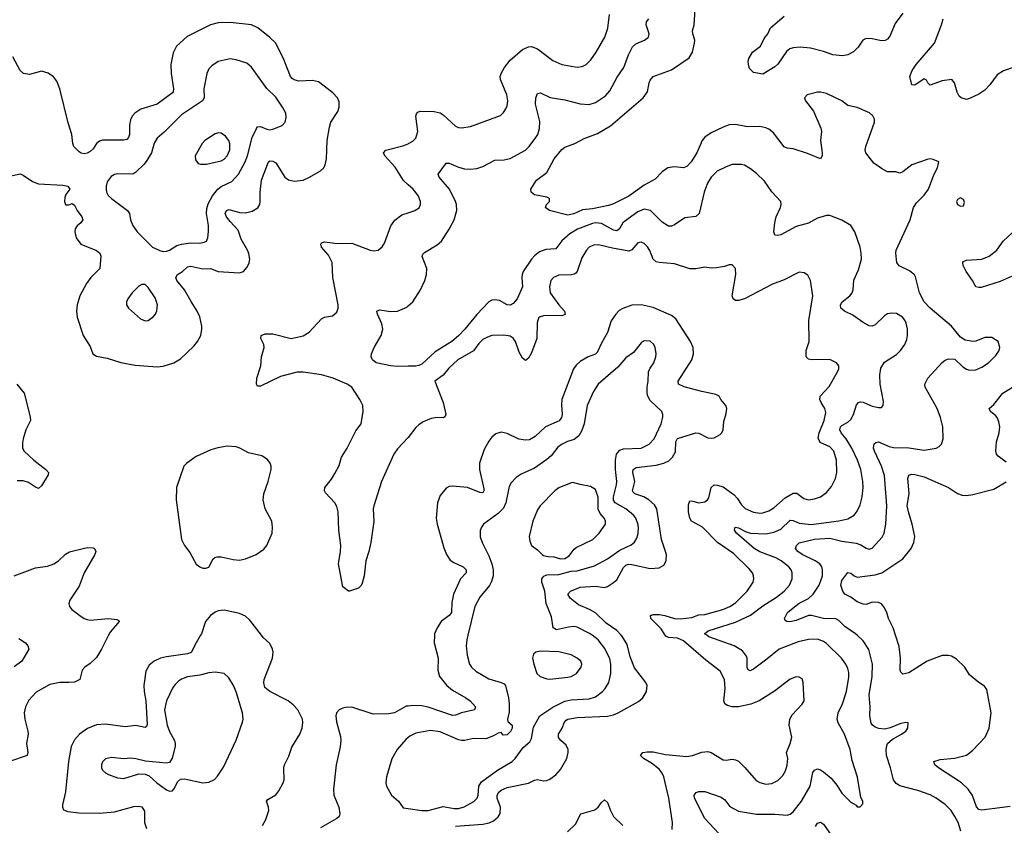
# Model space of a CAD drawing. Header units: inches. Extents: x 1682530 to 1839546, y 640742 to 791647.
# Tile 737 of 923: x 1827446 to 1833918, y 698752 to 704044. Entities that reach past the tile are written whole.
import ezdxf

# ---------------------------------------------------------------- set-up
doc = ezdxf.new("R2010")
doc.units = ezdxf.units.IN
doc.header["$MEASUREMENT"] = 0
for name, color, linetype in [('B8629', 7, 'Continuous'), ('B8639', 7, 'Continuous'), ('B8720', 7, 'Continuous'), ('B8730', 7, 'Continuous')]:
    doc.layers.add(name, color=color, linetype=linetype)

msp = doc.modelspace()

# ---------------------------------------------------------------- linework, layer by layer
at = {"layer": 'B8629', "color": 5}
for points, elevation in [([(1828030.3, 700000), (1827984.6, 699910), (1827950, 699853.6), (1827910, 699815.4), (1827874.6, 699790), (1827856.9, 699770), (1827841.3, 699710), (1827806.8, 699693.2), (1827770, 699689.1), (1827709.4, 699690.6), (1827644.1, 699675.9), (1827553.5, 699626.5), (1827505.9, 699574.1), (1827483.6, 699530), (1827476.5, 699490), (1827480.7, 699450), (1827500.7, 699370), (1827501.1, 699350), (1827490.1, 699290), (1827500.2, 699230), (1827494.7, 699210), (1827379.3, 699170)], 580), ([(1827439.6, 699979.6), (1827484, 699950), (1827498.8, 699930), (1827506, 699910), (1827460.7, 699830), (1827410, 699794)], 560), ([(1828635.2, 700000), (1828605, 699950), (1828573.7, 699886.3), (1828550, 699877.3), (1828410, 699858.2), (1828371, 699849), (1828330, 699829.7), (1828297.1, 699802.9), (1828276, 699764), (1828261.8, 699670), (1828264.1, 699630), (1828275.2, 699570), (1828285, 699415), (1828279.6, 699400.4), (1828270, 699393.5), (1828210, 699407.1), (1828138.9, 699398.9), (1828010, 699416), (1827950, 699411.8), (1827892, 699388), (1827839.3, 699350), (1827806.6, 699313.4), (1827784.4, 699270), (1827765.9, 699170), (1827747.9, 698972.1), (1827727.3, 698887.3), (1827726.8, 698870), (1827734.4, 698854.4), (1827763.4, 698843.4), (1827833.8, 698833.8), (1827970, 698831.3), (1828070, 698839.7), (1828195.3, 698875.3), (1828230, 698878.2), (1828250, 698872.8), (1828265.6, 698845.6), (1828267.2, 698770), (1828279, 698730)], 620), ([(1829041, 698750), (1829063.5, 698790), (1829083.1, 698850), (1829082.4, 698870), (1829069.3, 698910.7), (1829077.5, 698922.5), (1829130, 698952.7), (1829150, 698979.1), (1829177.6, 699030), (1829185.1, 699050), (1829182.9, 699130), (1829187.6, 699150), (1829214.9, 699205.1), (1829235.6, 699264.4), (1829287.8, 699350), (1829302, 699390), (1829307.9, 699427.9), (1829304.7, 699450), (1829273.3, 699510), (1829244.2, 699544.2), (1829210.6, 699570.6), (1829089.6, 699630), (1829058, 699658), (1829050, 699688), (1829053.3, 699710), (1829107.1, 699850), (1829112.6, 699890), (1829108.2, 699910), (1829090, 699945.1), (1829045.8, 699985.8), (1829035.2, 700000)], 620), ([(1830000, 699535.6), (1829986, 699534), (1829910, 699489.8), (1829870, 699483.1), (1829770, 699482.7), (1829630, 699527), (1829590, 699526), (1829570, 699520.9), (1829546, 699510), (1829528.3, 699491.7), (1829524, 699470), (1829527.5, 699432.5), (1829554.6, 699334.6), (1829557.1, 699310), (1829552.5, 699267.5), (1829526.7, 699150), (1829508.9, 698990), (1829512, 698950), (1829543.1, 698870), (1829550, 698828), (1829544.9, 698810), (1829530, 698797), (1829424.3, 698735.7)], 620), ([(1830000, 699329.3), (1829983.8, 699316.2), (1829926.7, 699250), (1829891.7, 699188.3), (1829856.4, 699070), (1829852.7, 699030), (1829857.1, 699010), (1829890.3, 698950.3), (1829935.5, 698910), (1829966.8, 698866.8), (1830000, 698861.8)], 640)]:
    msp.add_lwpolyline(points, dxfattribs=dict(at, elevation=elevation))
at = {"layer": 'B8629', "color": 5, "elevation": 640}
msp.add_lwpolyline([(1828730, 699758.9), (1828690, 699753.7), (1828630, 699738), (1828550, 699726.9), (1828510, 699712.2), (1828490, 699699.7), (1828465.2, 699674.8), (1828450, 699651.8), (1828411, 699570), (1828397.6, 699510), (1828416.3, 699410), (1828430, 699368.5), (1828462.6, 699310), (1828467.5, 699290), (1828467.1, 699270), (1828447.4, 699192.6), (1828430, 699164), (1828410, 699159.3), (1828273.4, 699173.4), (1828210, 699189.4), (1828173.6, 699193.6), (1828130, 699189.6), (1828050, 699196.9), (1828010.4, 699189.6), (1827990, 699169), (1827983.7, 699150), (1827984.2, 699130), (1827990, 699114.8), (1828010, 699095.8), (1828030, 699084.9), (1828090, 699064.6), (1828130, 699059.6), (1828230, 699090.7), (1828270, 699087.7), (1828296.4, 699076.4), (1828348, 699030), (1828410, 698986), (1828430, 698975.5), (1828450, 698977.3), (1828464.4, 698995.6), (1828482.7, 699037.3), (1828504.1, 699055.9), (1828530, 699058), (1828650, 699030.5), (1828690, 699035.5), (1828726.2, 699053.8), (1828745.8, 699074.2), (1828786.2, 699133.8), (1828869.8, 699310.2), (1828911, 699429), (1828914.3, 699450), (1828909.7, 699490), (1828870, 699629.3), (1828852.2, 699670), (1828820.1, 699720.1), (1828789.7, 699749.7)], close=True, dxfattribs=at)
at = {"layer": 'B8639', "color": 5}
for points, elevation in [([(1830000, 698861.8), (1830090, 698848.4), (1830130, 698848.3), (1830230, 698875.3), (1830301.9, 698861.9), (1830330, 698861.6), (1830367, 698873), (1830432.1, 698907.9), (1830454, 698930), (1830460.4, 698950), (1830464.5, 699010), (1830482.5, 699037.5), (1830585.6, 699114.4), (1830682.9, 699170), (1830702.9, 699190), (1830756.4, 699263.6), (1830799.7, 699300.3), (1830810, 699322), (1830822.4, 699397.6), (1830864.2, 699470), (1830950, 699527.1), (1831030, 699566.4), (1831070, 699575.6), (1831190, 699583.6), (1831230, 699595.3), (1831277.3, 699630), (1831294.8, 699650), (1831318.6, 699690), (1831331.2, 699750), (1831330.5, 699810), (1831324.7, 699844.7), (1831293.1, 699913.1), (1831247.4, 699970), (1831208.4, 700000)], 640), ([(1830391.6, 700000), (1830384.4, 699970), (1830380.8, 699930), (1830386.5, 699870), (1830403.1, 699810), (1830416.5, 699790), (1830443.9, 699763.9), (1830530, 699713.8), (1830610.5, 699690), (1830630, 699680.8), (1830639.7, 699670), (1830658.9, 699590), (1830663.8, 699550), (1830664.2, 699495.8), (1830652.7, 699450), (1830654, 699434), (1830684, 699410), (1830683, 699390), (1830671.5, 699368.5), (1830650, 699347.3), (1830624.7, 699344.7), (1830610, 699362), (1830590, 699358), (1830561.2, 699338.8), (1830510, 699319.4), (1830430, 699322.4), (1830370.1, 699309.9), (1830349.9, 699309.9), (1830330, 699313.8), (1830210, 699365.5), (1830145.4, 699374.6), (1830050, 699357.2), (1830010, 699337.4), (1830000, 699329.3)], 640), ([(1830172.1, 700000), (1830171.2, 699950), (1830196.3, 699850), (1830194.2, 699770), (1830206.2, 699730), (1830253.4, 699670), (1830290, 699638.9), (1830379.5, 699590), (1830406, 699570), (1830441.3, 699530), (1830436.3, 699510), (1830350, 699490.7), (1830310, 699474.8), (1830290, 699473.3), (1830130, 699528.1), (1830090, 699535.7), (1830030, 699539), (1830000, 699535.6)], 620), ([(1830310, 698745.3), (1830490, 698759), (1830532.7, 698767.3), (1830559.3, 698780.7), (1830592.1, 698807.9), (1830603.8, 698830), (1830606.6, 698870), (1830584.1, 698930), (1830584.3, 698950), (1830596.2, 698970), (1830610, 698982.3), (1830650, 699000.4), (1830790, 699028.7), (1830830, 699049.2), (1830850, 699052.3), (1830890, 699043.6), (1830910, 699046.2), (1830930, 699054.9), (1830970, 699083.2), (1831001.2, 699118.8), (1831042, 699190), (1831051.6, 699230), (1831050.8, 699250), (1831038.3, 699278.3), (1831002.2, 699310), (1830988.4, 699328.4), (1830987.4, 699350), (1831010.7, 699389.3), (1831026.4, 699430), (1831037.8, 699442.2), (1831049.9, 699450.1), (1831110, 699460.6), (1831310, 699467.9), (1831350, 699478), (1831380.5, 699490), (1831514.5, 699565.5), (1831541.6, 699590), (1831566, 699630), (1831569.7, 699670), (1831561.1, 699690), (1831486.4, 699786.4), (1831459.4, 699859.4), (1831440, 699940), (1831407.9, 699990), (1831398.9, 700000)], 620), ([(1831735.5, 698724.5), (1831737.6, 698770), (1831713.6, 698930), (1831679.1, 699070), (1831670, 699093.7), (1831650, 699120.3), (1831599.9, 699159.9), (1831546, 699190), (1831525.7, 699210), (1831542, 699230), (1831570, 699234.8), (1831610, 699234.3), (1831690, 699216.6), (1831830, 699204.6), (1831869.2, 699210.8), (1831930, 699232.7), (1831970, 699235.9), (1831990.4, 699230), (1832070, 699181.7), (1832090, 699179), (1832130, 699185.3), (1832150, 699182.8), (1832170, 699173.1), (1832212.5, 699132.5), (1832286.5, 699046.5), (1832310, 699032.2), (1832350, 699022), (1832390, 699025.7), (1832430, 699047.2), (1832461.4, 699078.6), (1832479.7, 699110), (1832490, 699146), (1832494.5, 699190), (1832485.4, 699230), (1832510.9, 699290), (1832520.4, 699330), (1832503.6, 699410), (1832507, 699450), (1832523, 699477), (1832590, 699547.3), (1832602, 699570), (1832596, 699690), (1832590, 699714), (1832570, 699725.2), (1832550, 699726.6), (1832510, 699711.6), (1832406.5, 699633.5), (1832306, 699570), (1832252.5, 699547.5), (1832170, 699530.8), (1832130, 699530.8), (1832098.3, 699538.3), (1832081.7, 699550), (1832075, 699570), (1832082.4, 699650), (1832079.3, 699710), (1832050, 699765.4), (1831956.5, 699836.5), (1831810, 699963.7), (1831770, 699980.2), (1831710, 699985.8), (1831693.6, 699993.6), (1831689.4, 700000)], 580), ([(1832104.7, 698630), (1831950, 698796.3), (1831882.4, 698930), (1831879.5, 698950), (1831891.7, 698968.3), (1831910, 698974.4), (1831950, 698972.9), (1832057.1, 698937.1), (1832080.2, 698920.2), (1832114.7, 698874.7), (1832170, 698844.1), (1832290, 698824.3), (1832410, 698825.1), (1832490, 698817.8), (1832510, 698825.3), (1832530, 698839.6), (1832585.3, 698910), (1832641.8, 699010), (1832660.2, 699099.8), (1832670, 699114.9), (1832690, 699122), (1832710, 699116.9), (1832730, 699103.6), (1832780.5, 699060.5), (1832816.5, 699016.5), (1832850, 698962), (1832910, 698904.7), (1832943.6, 698883.6), (1832950, 698874), (1832970, 698874), (1832987.3, 698892.7), (1832988, 698910), (1832974.6, 698934.6), (1832951.8, 699068.2), (1832917.6, 699177.6), (1832905.1, 699250), (1832867.8, 699350), (1832824.7, 699424.7), (1832818.2, 699450), (1832824.8, 699490), (1832853.6, 699550), (1832880.3, 699630), (1832895.3, 699724.7), (1832895.4, 699755.4), (1832890, 699780.9), (1832876.4, 699810), (1832847.1, 699850), (1832750, 699945.3), (1832730, 699959), (1832690, 699974.5), (1832630, 699972.8), (1832562.5, 699957.5), (1832438.7, 699910), (1832357.7, 699842.3), (1832270, 699777.6), (1832247.5, 699767.5), (1832234, 699774), (1832227.8, 699787.8), (1832227.6, 699847.6), (1832223.6, 699863.6), (1832197.3, 699897.3), (1832142.9, 699930), (1831976.2, 699990), (1831961.6, 700000)], 560), ([(1833632.5, 698712.5), (1833613.5, 698770), (1833592.8, 698810), (1833567.4, 698850), (1833530, 698888.5), (1833470.5, 698930.5), (1833430, 698952.9), (1833350, 698980.4), (1833230, 699012.1), (1833206.2, 699026.2), (1833190, 699049.6), (1833170.7, 699130), (1833144.1, 699210), (1833140.9, 699250), (1833145.2, 699274.8), (1833151.1, 699288.9), (1833182.4, 699317.6), (1833242, 699350), (1833270, 699371.3), (1833284, 699390), (1833286, 699426), (1833268, 699428), (1833230, 699419.3), (1833168.5, 699391.5), (1833130, 699383.6), (1833092.5, 699387.5), (1833070, 699395.8), (1833050.8, 699410.8), (1833043.4, 699423.4), (1833033.8, 699470), (1833036.5, 699530), (1833030.6, 699610), (1833048.2, 699730), (1833051.6, 699810), (1833027.5, 699907.5), (1832990, 699963.5), (1832949.8, 700000)], 540), ([(1833956.4, 698876.4), (1833770, 698851.8), (1833750, 698855.4), (1833734.2, 698874.2), (1833708.5, 698948.5), (1833680.4, 698990), (1833636.9, 699030), (1833485.4, 699130), (1833461.6, 699150), (1833455.1, 699170), (1833495.3, 699184.7), (1833590, 699191.9), (1833670, 699213), (1833710, 699244.7), (1833791.1, 699330), (1833819.1, 699390), (1833832.4, 699490), (1833803.8, 699643.8), (1833786.6, 699666.6), (1833750, 699689.6), (1833690, 699739.6), (1833658.7, 699790), (1833602.8, 699842.8), (1833570, 699863.5), (1833550, 699868.3), (1833510, 699867.1), (1833410.1, 699829.9), (1833290, 699753), (1833250, 699743.7), (1833238, 699758), (1833233.4, 699773.4), (1833236.1, 699850), (1833226.7, 699926.7), (1833202.8, 700000)], 520), ([(1831047.3, 698710), (1831099.6, 698760.4), (1831133.4, 698826.6), (1831226.5, 698853.5), (1831247.6, 698870), (1831270, 698902), (1831290, 698918.7), (1831310, 698902.4), (1831328.8, 698848.8), (1831350, 698809.3), (1831410, 698750.2)], 580), ([(1832676.5, 698743.5), (1832690, 698766.4), (1832710, 698773), (1832730, 698758.4), (1832818.9, 698630)], 540)]:
    msp.add_lwpolyline(points, dxfattribs=dict(at, elevation=elevation))
at = {"layer": 'B8639', "color": 5, "elevation": 660}
msp.add_lwpolyline([(1830870, 699896.3), (1830838, 699890), (1830823, 699877), (1830816.3, 699850), (1830826, 699810), (1830846, 699750), (1830866.8, 699730), (1830910, 699714.4), (1830930, 699712.4), (1831050, 699725.7), (1831070, 699730.4), (1831105.2, 699750), (1831137, 699790), (1831142, 699810), (1831134.5, 699830), (1831109.3, 699850), (1831070, 699871.2), (1830990, 699890.9)], close=True, dxfattribs=at)
at = {"layer": 'B8720', "color": 5}
for points, elevation in [([(1827267.1, 702992.9), (1827450, 703031.6), (1827470, 703023.1), (1827530, 702980.3), (1827570, 702966.3), (1827730, 702958), (1827762.8, 702950), (1827776.3, 702930), (1827750, 702895.1), (1827743.2, 702876.8), (1827740.7, 702850), (1827747.4, 702830), (1827750, 702826.7), (1827770, 702828.5), (1827790, 702835.5), (1827805.5, 702825.5), (1827823.7, 702790), (1827855.5, 702750), (1827860.5, 702730), (1827848.2, 702710), (1827824.9, 702690), (1827810.5, 702670), (1827807.7, 702650), (1827818, 702610), (1827849, 702569), (1827950, 702527), (1827972, 702510), (1827980.3, 702490), (1827973.1, 702410), (1827914.4, 702350), (1827884.7, 702310), (1827842.2, 702230), (1827824.3, 702170), (1827818.8, 702130), (1827823.2, 702090), (1827862.3, 701970), (1827910, 701896.3), (1827927.4, 701850), (1827950, 701833.4), (1828020.6, 701820.6), (1828110, 701792.1), (1828206.2, 701773.8), (1828350, 701764.2), (1828390, 701768.9), (1828459.3, 701790), (1828503, 701817), (1828590, 701898.7), (1828615.4, 701930), (1828636.4, 701970), (1828644.4, 702010), (1828643.5, 702030), (1828630, 702092.7), (1828613.5, 702130), (1828572.3, 702192.3), (1828530, 702269.7), (1828479.3, 702330), (1828472.1, 702350), (1828482.6, 702370), (1828516, 702390), (1828550, 702420.2), (1828570, 702425.9), (1828650, 702408.1), (1828700.7, 702410), (1828750, 702390.2), (1828890, 702380.9), (1828917, 702390), (1828941.5, 702418.5), (1828954.2, 702445.8), (1828958.5, 702470), (1828952.6, 702507.4), (1828943.8, 702530), (1828901.4, 702601.4), (1828882, 702662), (1828830, 702717.2), (1828805, 702750), (1828796.4, 702770), (1828804.4, 702790), (1828823.4, 702796.6), (1828890, 702778.3), (1828930, 702776.1), (1828973.5, 702786.5), (1829012.2, 702807.8), (1829023.9, 702830), (1829027.8, 702850), (1829026.6, 702910), (1829035.8, 702990), (1829082.6, 703110), (1829090, 703116.1), (1829110, 703115.4), (1829130, 703103.6), (1829188.6, 703008.6), (1829211.9, 702991.9), (1829250, 702982.4), (1829310, 702988.9), (1829351.5, 703008.5), (1829424.2, 703050), (1829444.7, 703070), (1829454.3, 703090), (1829462.2, 703130), (1829466.2, 703250), (1829481.7, 703338.3), (1829492.1, 703370), (1829538.2, 703441.8), (1829546.9, 703470), (1829545.4, 703505.4), (1829535.6, 703530), (1829504.5, 703564.5), (1829410, 703636.1), (1829370, 703645.2), (1829280.9, 703640.9), (1829250, 703647.9), (1829237, 703657), (1829225.5, 703670), (1829183.2, 703783.2), (1829128.7, 703888.7), (1829090, 703927.3), (1829011, 703991), (1828969.7, 704009.7), (1828830, 704025.7), (1828750, 704024.1), (1828699.5, 704010), (1828546.4, 703933.6), (1828477.4, 703870), (1828454.3, 703825.7), (1828440.3, 703750), (1828442.8, 703690), (1828456.5, 703590), (1828454.7, 703570), (1828450, 703564), (1828350.7, 703489.3), (1828243.2, 703456.8), (1828203.7, 703430), (1828186, 703410), (1828174.2, 703385.8), (1828168.1, 703350), (1828167.9, 703290), (1828161.1, 703270), (1828150, 703256.9), (1828130, 703253.3), (1827990, 703253.3), (1827970, 703245.8), (1827951.4, 703230), (1827930, 703196.3), (1827910, 703178.9), (1827890, 703168), (1827870, 703163.5), (1827850, 703168.2), (1827836.6, 703176.6), (1827803, 703210), (1827795.8, 703230), (1827788.7, 703290), (1827765.4, 703365.4), (1827710.8, 703590.8), (1827690, 703640.9), (1827668.7, 703668.7), (1827633.2, 703693.2), (1827590, 703705.4), (1827510, 703683.8), (1827470.7, 703690.7), (1827449.8, 703710), (1827400.8, 703800.8)], 620), ([(1830000, 702959.5), (1829968, 702988), (1829914.5, 703074.5), (1829847.2, 703150), (1829836.3, 703170), (1829852.2, 703187.8), (1829964.1, 703215.9), (1830000, 703229)], 580), ([(1830000, 701299), (1829930, 701223.9), (1829905.2, 701190), (1829823.9, 701010), (1829773.5, 700850), (1829770.1, 700830), (1829773.2, 700746.8), (1829753.7, 700610), (1829740.8, 700550), (1829720.3, 700490), (1829710.4, 700390), (1829696.4, 700343.6), (1829690, 700328), (1829672, 700310), (1829614, 700290), (1829608, 700290), (1829570, 700319), (1829541.4, 700470), (1829555, 700550), (1829556.5, 700590), (1829542.8, 700690), (1829538.9, 700810), (1829530, 700846), (1829518.5, 700870), (1829456.6, 700936.6), (1829449.7, 700950), (1829451.2, 700970), (1829494.9, 701025.1), (1829518, 701062), (1829545.2, 701114.8), (1829562, 701170), (1829599.2, 701230), (1829655.9, 701344.1), (1829690.5, 701390), (1829704.7, 701470), (1829701.1, 701510), (1829682, 701550), (1829629.6, 701630), (1829598, 701650), (1829507.3, 701690), (1829430, 701712.1), (1829310, 701729.2), (1829270, 701729.2), (1829160.1, 701699.9), (1829030, 701637.6), (1829010, 701637.2), (1829002, 701650), (1829005.7, 701690), (1829030.9, 701770), (1829035.8, 701830), (1829053.3, 701890), (1829051.6, 701910), (1829032, 701950), (1829032.7, 701970), (1829059.3, 701980.7), (1829110, 701980.2), (1829230, 701949.4), (1829310, 701966.2), (1829348.1, 701991.9), (1829430, 702078.9), (1829450, 702088.9), (1829501.3, 702098.7), (1829530, 702122.8), (1829540.5, 702150), (1829539.7, 702170), (1829504.1, 702350), (1829500.7, 702450), (1829476.4, 702496.4), (1829429.6, 702550), (1829425.1, 702570), (1829430, 702578.8), (1829450, 702584.4), (1829534.7, 702574.7), (1829630, 702575.2), (1829750, 702528.9), (1829774.7, 702525.3), (1829802, 702530), (1829828.3, 702551.7), (1829843.5, 702576.5), (1829885.3, 702690), (1829911.9, 702728.1), (1829958, 702762), (1830000, 702775.7)], 580), ([(1830000, 701767.7), (1829930, 701766.2), (1829884, 701770), (1829789, 701790), (1829764, 701810), (1829757.2, 701830), (1829759, 701850), (1829776, 701890), (1829823, 701970), (1829832.8, 702010), (1829826.3, 702046.3), (1829798, 702110), (1829794, 702130), (1829810, 702138), (1829886.1, 702126.1), (1829929.8, 702130.2), (1829990, 702154.9), (1830000, 702163.8)], 560), ([(1827427.7, 701650), (1827474.9, 701590), (1827515.1, 701435.1), (1827516.5, 701410), (1827487.2, 701350), (1827468.5, 701290), (1827463.8, 701263.8), (1827464.9, 701230), (1827476.3, 701210), (1827538.4, 701150), (1827618.8, 701090), (1827634.8, 701070), (1827634, 701054), (1827590, 700982.7), (1827570, 700964), (1827550, 700972.7), (1827504.6, 701004.6), (1827470, 701014), (1827430, 701014.7)], 580), ([(1827410, 700390.4), (1827550, 700443.1), (1827630, 700453.7), (1827670, 700468.7), (1827700.7, 700490), (1827746.3, 700533.7), (1827772.7, 700547.3), (1827890, 700577.6), (1827930, 700575.5), (1827938.8, 700570), (1827946, 700550), (1827939.6, 700530), (1827870.3, 700410), (1827837.5, 700322.5), (1827775.8, 700230), (1827768.5, 700210), (1827773, 700190), (1827788.9, 700168.9), (1827840.7, 700130), (1827870, 700110.4), (1827890, 700103.8), (1827910, 700098.4), (1828030.3, 700110.3), (1828084.1, 700104.1), (1828097, 700097), (1828100.5, 700090), (1828040.3, 700019.7), (1828030.3, 700000)], 580), ([(1829035.2, 700000), (1828959.8, 700099.8), (1828930, 700124.7), (1828890, 700142.4), (1828790, 700164.7), (1828750, 700160.5), (1828730, 700152.6), (1828699.5, 700130), (1828667.2, 700090), (1828641.2, 700010), (1828635.2, 700000)], 620)]:
    msp.add_lwpolyline(points, dxfattribs=dict(at, elevation=elevation))
for points, elevation in [([(1828830, 703786.2), (1828751.5, 703768.5), (1828710, 703741.6), (1828690, 703720.9), (1828676.9, 703690), (1828657.2, 703590), (1828658, 703530), (1828647.4, 703510), (1828510, 703419.3), (1828395.7, 703304.3), (1828350, 703264.7), (1828330, 703232), (1828312.2, 703170), (1828281.5, 703118.5), (1828264.9, 703095.1), (1828210, 703042), (1828190.2, 703029.8), (1828092.3, 703032.3), (1828070, 703028), (1828046.7, 703013.3), (1828021.6, 702978.4), (1828014, 702950), (1828013.9, 702930), (1828016.6, 702910), (1828027.8, 702890), (1828050, 702868.4), (1828155.6, 702790), (1828168.8, 702770), (1828174.4, 702730), (1828190, 702691), (1828218, 702650), (1828318.8, 702550), (1828367.4, 702527.4), (1828390, 702521.7), (1828410, 702523.2), (1828430, 702530.3), (1828480, 702560), (1828510, 702570.2), (1828570, 702578.3), (1828630, 702576.4), (1828658.3, 702581.7), (1828673.2, 702590), (1828682.9, 702610), (1828688.2, 702651.8), (1828687.2, 702692.8), (1828674.5, 702770), (1828676.7, 702803.3), (1828685.3, 702834.7), (1828713.9, 702886.1), (1828748.6, 702931.4), (1828770, 702948.8), (1828839.9, 702980.1), (1828883.8, 703030), (1828927.1, 703110), (1828943.2, 703150), (1828973.4, 703270), (1829001.8, 703330), (1829010, 703339.6), (1829030, 703342.8), (1829070, 703324.1), (1829090, 703321.1), (1829110, 703324.2), (1829170.7, 703349.3), (1829191.2, 703370), (1829198.2, 703401.8), (1829195.3, 703430), (1829174.5, 703470), (1829130, 703534), (1829071.4, 703591.4), (1828970, 703732.3), (1828938.6, 703758.6), (1828870, 703781)], 640), ([(1828750, 703300.6), (1828730, 703295), (1828663.7, 703250), (1828644.6, 703230), (1828599.1, 703150), (1828602.5, 703122.5), (1828620.3, 703100.3), (1828634, 703094), (1828674.9, 703094.9), (1828730, 703107.3), (1828770, 703116.3), (1828790, 703127.1), (1828810.5, 703150), (1828826.6, 703190), (1828827.8, 703227.8), (1828820.8, 703250), (1828799.2, 703279.2), (1828770, 703298.3)], 660), ([(1828250, 702305.2), (1828230, 702293.2), (1828184.9, 702250), (1828156.3, 702210), (1828148.2, 702190), (1828148.2, 702170), (1828160.7, 702150), (1828239.9, 702079.9), (1828270, 702064.9), (1828290, 702067.7), (1828326, 702094), (1828338, 702110), (1828348, 702132), (1828351.1, 702170), (1828336, 702216), (1828290, 702284), (1828270, 702304)], 640), ([(1828810, 701241.5), (1828748.2, 701231.8), (1828702, 701218), (1828606, 701174), (1828544, 701130), (1828526, 701110), (1828476.4, 700970), (1828474, 700890), (1828510.4, 700630), (1828530, 700590.8), (1828563.4, 700543.4), (1828606.7, 700466.7), (1828629.2, 700449.2), (1828650, 700442), (1828670, 700440.3), (1828690, 700448.5), (1828718, 700502), (1828728.2, 700511.8), (1828743.5, 700516.5), (1828770, 700515.8), (1828850, 700497.6), (1828890, 700494.4), (1828930, 700501.6), (1829001.2, 700530), (1829050, 700566), (1829069.6, 700590), (1829104.7, 700670), (1829108.4, 700710), (1829102.7, 700750), (1829059.1, 700830), (1829046.8, 700890), (1829050.7, 700930), (1829078.8, 701010), (1829098.3, 701090), (1829098.9, 701110), (1829091.5, 701130), (1829074.5, 701154.5), (1829038.2, 701178.2), (1828950, 701198.7), (1828893.6, 701230), (1828870, 701237.8)], 620)]:
    msp.add_lwpolyline(points, close=True, dxfattribs=dict(at, elevation=elevation))
at = {"layer": 'B8730', "color": 5}
for points, elevation in [([(1830000, 703229), (1830002.7, 703230), (1830030, 703247), (1830050, 703266.7), (1830062.5, 703310), (1830050.9, 703409.1), (1830054.6, 703425.4), (1830063, 703437), (1830077.4, 703442.6), (1830170, 703441.5), (1830210, 703432.9), (1830230, 703419.5), (1830310, 703344.9), (1830330, 703335.6), (1830350, 703333.8), (1830410, 703342.8), (1830605.4, 703414.6), (1830626.7, 703433.3), (1830642, 703458), (1830650, 703478), (1830654.7, 703510), (1830648.5, 703550), (1830606.2, 703650), (1830604.7, 703670), (1830609.8, 703690), (1830632, 703730), (1830670, 703779), (1830750, 703847.6), (1830790, 703866), (1830810, 703867.2), (1830850, 703852.2), (1830950, 703776.5), (1831010, 703750.3), (1831110, 703732), (1831143.8, 703736.2), (1831170, 703750.4), (1831200, 703780), (1831235.8, 703830), (1831292.2, 703930), (1831311.7, 703988.3), (1831322.6, 704077.4)], 580), ([(1830000, 702163.8), (1830030, 702190.2), (1830080.2, 702270), (1830108, 702330), (1830120.3, 702370), (1830121.5, 702410), (1830092, 702488), (1830096.6, 702503.4), (1830106.2, 702513.8), (1830190, 702564.4), (1830217.6, 702590), (1830270, 702668.8), (1830302.9, 702730), (1830319, 702790), (1830317.3, 702830), (1830310.6, 702850), (1830270.5, 702930.5), (1830202.4, 703010), (1830197.6, 703030), (1830244.9, 703095.1), (1830250, 703100.5), (1830270, 703102.4), (1830330, 703074.3), (1830370, 703065.3), (1830410, 703061.7), (1830450, 703067.4), (1830490, 703080.3), (1830570, 703122), (1830630, 703123.6), (1830670, 703131.4), (1830770, 703186), (1830794.2, 703210), (1830838.7, 703270), (1830850.8, 703290), (1830863.5, 703330), (1830865.1, 703374.9), (1830837, 703490), (1830838.7, 703530), (1830850, 703559.1), (1830870, 703563.1), (1830932.7, 703532.7), (1831030, 703516.8), (1831130, 703491), (1831190, 703486.2), (1831230, 703499.6), (1831296.2, 703543.8), (1831324.4, 703575.6), (1831373.7, 703666.3), (1831417.8, 703730), (1831446.6, 703813.4), (1831474.8, 703865.2), (1831495, 703885), (1831552.7, 703910), (1831579.5, 703930), (1831583, 703950), (1831564, 704010), (1831566.6, 704030), (1831580.5, 704050)], 560), ([(1832949.8, 700000), (1832938.7, 700010), (1832870, 700057.2), (1832830, 700098), (1832810, 700108.8), (1832730, 700111.3), (1832650, 700129.3), (1832630, 700129.2), (1832550, 700096.2), (1832508.8, 700088.8), (1832488, 700090), (1832476.5, 700096.5), (1832472.3, 700110), (1832493.6, 700150), (1832516.3, 700170), (1832569.9, 700210.1), (1832630, 700242), (1832662, 700270), (1832700.5, 700330), (1832723.7, 700390), (1832723.7, 700430), (1832717.8, 700450), (1832704.4, 700470), (1832674.7, 700490), (1832588.8, 700530), (1832560.9, 700550), (1832545.4, 700570), (1832552.4, 700590), (1832570, 700606.5), (1832670, 700630.5), (1832770, 700637.4), (1832850, 700618.5), (1832944.6, 700604.6), (1832974.8, 700594.8), (1833010, 700571.8), (1833030, 700564.9), (1833050, 700572.2), (1833114.3, 700645.7), (1833128.2, 700670), (1833139.3, 700730), (1833145.2, 700850), (1833129.9, 701050), (1833111.4, 701110), (1833064.5, 701210), (1833058.9, 701230), (1833062.9, 701257.1), (1833073.2, 701266.8), (1833090, 701270.2), (1833160.5, 701240.5), (1833190, 701233.2), (1833290, 701232.4), (1833390, 701216.9), (1833470, 701228.9), (1833490, 701239.3), (1833504.9, 701255.1), (1833516.2, 701290), (1833513.6, 701370), (1833498.9, 701430), (1833475.4, 701490), (1833397.6, 701630), (1833395.6, 701650), (1833414.7, 701690), (1833510, 701792.7), (1833530, 701808), (1833550, 701816.3), (1833593.4, 701813.4), (1833644.2, 701764.2), (1833668.8, 701748.8), (1833690, 701742.4), (1833730, 701743.7), (1833770, 701760.3), (1833814, 701790), (1833862.7, 701837.3), (1833883.7, 701870), (1833889.3, 701890), (1833877.2, 701930), (1833835.6, 701955.6), (1833790, 701956.2), (1833730, 701931.6), (1833710, 701929.6), (1833659.6, 701939.6), (1833630, 701958), (1833571.6, 702030), (1833430, 702149.7), (1833390, 702191), (1833359.9, 702250), (1833334.7, 702354.7), (1833327.7, 702367.7), (1833295.1, 702395.1), (1833226.2, 702426.2), (1833212.3, 702450), (1833203.9, 702510), (1833206.2, 702530), (1833299.7, 702730), (1833321.5, 702810), (1833339.6, 702840.4), (1833390, 702890.4), (1833419.7, 702930), (1833455.4, 703024.6), (1833479.3, 703070), (1833488, 703110), (1833450, 703125.2), (1833430, 703129.2), (1833410, 703126), (1833310, 703089.6), (1833250, 703043.7), (1833230, 703035.1), (1833204.5, 703044.5), (1833150, 703044.2), (1833110, 703066), (1833060.5, 703100.5), (1833006.6, 703170), (1833004, 703190), (1833008.3, 703210), (1833065.6, 703370), (1833064.5, 703390), (1833052.9, 703412.9), (1833031.2, 703431.2), (1832950, 703468), (1832890, 703481.3), (1832850, 703511.3), (1832750, 703558.4), (1832710, 703567.3), (1832690, 703567), (1832622, 703550), (1832604.7, 703530), (1832611, 703510), (1832662.6, 703442.6), (1832711.9, 703331.9), (1832715.3, 703310), (1832708.9, 703250), (1832721.6, 703170), (1832720.7, 703150), (1832710, 703129.2), (1832625.1, 703165.1), (1832530, 703196.3), (1832490, 703199.7), (1832470, 703209.6), (1832400, 703300), (1832370, 703324.7), (1832350, 703334.2), (1832310, 703341.8), (1832230, 703340.3), (1832150, 703355.7), (1832110, 703352.6), (1832070, 703338.8), (1831990, 703300.6), (1831950, 703273.2), (1831931.8, 703250), (1831896.2, 703170), (1831860.2, 703110), (1831830, 703079.7), (1831810, 703071.1), (1831750, 703076.9), (1831707.3, 703070), (1831670, 703044.5), (1831623.7, 702996.3), (1831550, 702956), (1831450, 702885.6), (1831350, 702835.3), (1831316.5, 702823.5), (1831210, 702801.7), (1831146.1, 702793.9), (1831088.7, 702768.7), (1831050, 702760.4), (1830928.7, 702790), (1830906.3, 702806.3), (1830902, 702810), (1830908, 702830), (1830928, 702850), (1830928, 702870), (1830910, 702879), (1830830, 702894), (1830809, 702910), (1830806, 702930), (1830843.7, 702990), (1830910, 703039.1), (1830958.4, 703130), (1831010, 703190.5), (1831030, 703207.3), (1831095.3, 703230), (1831157.1, 703262.9), (1831243.6, 703296.4), (1831330, 703346.9), (1831544.4, 703530), (1831572.1, 703570), (1831582.7, 703630), (1831590, 703647.7), (1831609.6, 703670), (1831730, 703713.6), (1831847.3, 703792.7), (1831868.6, 703830), (1831881.7, 703890), (1831884, 703910), (1831869.6, 703950), (1831868, 703970), (1831878.5, 704010), (1831884.8, 704110)], 540), ([(1833250, 704086.9), (1833200.4, 704019.6), (1833165.2, 703934.8), (1833150, 703915.6), (1833133.6, 703906.4), (1833110, 703905.1), (1833050, 703918.7), (1833010, 703920.5), (1832988.7, 703910), (1832957.4, 703862.6), (1832927.4, 703832.6), (1832890, 703813.3), (1832853.5, 703806.5), (1832790, 703812.2), (1832730, 703835), (1832643.4, 703856.6), (1832576.5, 703863.5), (1832530, 703858.5), (1832508.3, 703851.7), (1832485.5, 703834.5), (1832430, 703752), (1832410, 703734), (1832330, 703686), (1832270, 703698), (1832244, 703724), (1832238, 703738), (1832234, 703770), (1832239, 703790), (1832262, 703830), (1832315.3, 703870), (1832338.6, 703921.4), (1832362.7, 703950), (1832382, 703990), (1832470, 704066.4)], 520), ([(1833990, 703733.7), (1833911.6, 703708.4), (1833870, 703681.6), (1833823.2, 703616.8), (1833790, 703582), (1833750, 703554.7), (1833690, 703525.6), (1833670, 703520.7), (1833635.3, 703530), (1833621.6, 703541.6), (1833607.5, 703567.5), (1833589.4, 703629.4), (1833572.1, 703652.1), (1833510, 703642.9), (1833430, 703614.5), (1833414.5, 703630), (1833406.6, 703646.6), (1833390, 703656), (1833330, 703613.2), (1833310, 703615.3), (1833297.6, 703670), (1833311.5, 703710), (1833338, 703750), (1833459.6, 703890), (1833504.7, 704010), (1833515.1, 704050)], 520), ([(1831961.6, 700000), (1831947, 700010), (1831971.8, 700030), (1832150, 700087.4), (1832250, 700131.9), (1832330, 700194.4), (1832419.8, 700250), (1832470.9, 700290), (1832504.8, 700330), (1832522.8, 700370), (1832524.1, 700410), (1832517.4, 700430), (1832501.4, 700450), (1832450.8, 700490), (1832416.1, 700510), (1832310, 700549.4), (1832272.8, 700570), (1832158.5, 700670), (1832145.1, 700690), (1832148.7, 700710), (1832170, 700707), (1832220.7, 700680.7), (1832250, 700670.6), (1832350, 700667.2), (1832402.3, 700677.7), (1832450, 700696.3), (1832510, 700755.9), (1832530, 700754), (1832570, 700737.5), (1832648.3, 700728.3), (1832830, 700751.1), (1832890, 700765.2), (1832930, 700788.9), (1832950, 700814.4), (1832970, 700858), (1832982.9, 700910), (1832990.6, 700970), (1832988.9, 701011.1), (1832975, 701090), (1832953.2, 701150), (1832915.8, 701230), (1832879.2, 701290), (1832845.6, 701330), (1832836.3, 701350), (1832841, 701370), (1832850, 701379), (1832890, 701399.4), (1832910, 701417.8), (1832926.8, 701450), (1832945.4, 701514.6), (1832959.5, 701530), (1832970, 701533.5), (1832990, 701531), (1833050, 701504.6), (1833090, 701495.5), (1833110, 701496), (1833121.2, 701510), (1833123.7, 701536.3), (1833102.4, 701650), (1833098.9, 701710), (1833105.8, 701754.2), (1833130, 701793.4), (1833210, 701845.3), (1833236.3, 701870), (1833263, 701910), (1833277, 701943), (1833282.2, 701970), (1833282.2, 702010), (1833273.5, 702050), (1833264, 702070), (1833249.6, 702090), (1833210, 702113.3), (1833175.3, 702115.3), (1833150, 702111.5), (1833130, 702098.4), (1833070, 702039.6), (1833048.7, 702031.3), (1833030, 702033.5), (1832990, 702054.5), (1832923, 702103), (1832867, 702130), (1832842.6, 702150), (1832841.5, 702170), (1832853.1, 702190), (1832902.2, 702230), (1832917.6, 702250), (1832924.5, 702270), (1832927.9, 702332.1), (1832960, 702400), (1832978.5, 702470), (1832977.2, 702510), (1832969.7, 702549.7), (1832936.2, 702650), (1832910, 702692.7), (1832850, 702727), (1832770, 702757), (1832750, 702757.6), (1832690, 702740.5), (1832630, 702706.4), (1832550, 702685.6), (1832450, 702631.1), (1832430, 702626), (1832410, 702627.6), (1832403, 702650), (1832408.5, 702710), (1832418.5, 702750), (1832446.2, 702810), (1832451.1, 702830), (1832449.6, 702850), (1832390, 702914), (1832342.4, 702982.4), (1832290, 703033), (1832250, 703063.6), (1832210, 703087.3), (1832190, 703091.6), (1832130, 703091.6), (1832090, 703078), (1832030, 703048.6), (1831990, 703009.7), (1831967.7, 702970), (1831944.1, 702910), (1831911.3, 702770), (1831890, 702751.2), (1831817.4, 702742.6), (1831750, 702695.8), (1831730, 702686.6), (1831710, 702686.6), (1831670, 702714.3), (1831591.5, 702791.5), (1831550, 702799.2), (1831510, 702782.4), (1831420.7, 702719.3), (1831409.4, 702710), (1831389.4, 702670.6), (1831370, 702657.8), (1831350, 702661.7), (1831270, 702704.9), (1831230.1, 702709.9), (1831210, 702706), (1831112.9, 702667.1), (1831062.8, 702637.2), (1831009.6, 702590.4), (1830970, 702538), (1830905.3, 702534.7), (1830862, 702518), (1830830, 702493.3), (1830809.5, 702470.5), (1830755.5, 702390), (1830748.1, 702370), (1830747.1, 702350), (1830751.5, 702288.5), (1830716.9, 702210), (1830690, 702179.6), (1830670, 702169.6), (1830650, 702171.8), (1830598.8, 702198.8), (1830570, 702204.7), (1830550, 702201.3), (1830530, 702189.7), (1830450, 702108.2), (1830371.5, 702010), (1830330, 701967), (1830285.5, 701930), (1830177, 701863), (1830090, 701781.8), (1830070, 701771.8), (1830050, 701768.7), (1830000, 701767.7)], 560), ([(1830000, 702775.7), (1830044, 702790), (1830071.1, 702808.9), (1830079.6, 702830), (1830080.5, 702850), (1830066, 702890), (1830033, 702930), (1830000, 702959.5)], 580), ([(1833990, 702368.6), (1833890, 702323.2), (1833765.6, 702285.6), (1833750, 702284), (1833729.6, 702290), (1833708.5, 702330), (1833666.3, 702390), (1833647.2, 702430), (1833645.1, 702450), (1833650, 702456.4), (1833670, 702463.6), (1833770, 702471.1), (1833818.3, 702490), (1833868.5, 702530), (1833911.3, 702588.7), (1833970, 702644.4)], 520), ([(1831689.4, 700000), (1831661.5, 700041.5), (1831595.1, 700110), (1831592, 700130), (1831610, 700136.3), (1831650, 700137.3), (1831687.2, 700130), (1831749.4, 700109.4), (1831790, 700107.6), (1831863.9, 700116.1), (1831910, 700133.8), (1831950, 700137.3), (1832067.3, 700170), (1832113, 700190), (1832150, 700214.4), (1832227.2, 700290), (1832266, 700350), (1832271.6, 700370), (1832269.7, 700390), (1832263, 700410), (1832239.3, 700439.3), (1832137.2, 700537.2), (1832032.2, 700610), (1831935, 700710), (1831860.7, 700750), (1831850.4, 700770.4), (1831842.5, 700810), (1831842.3, 700857.7), (1831850, 700882.4), (1831870, 700881.5), (1831910, 700869.3), (1831950, 700876.9), (1831967.8, 700890), (1831976.2, 700903.8), (1831991.1, 700970), (1832010, 700987.6), (1832030, 700986.7), (1832070, 700975.5), (1832141.7, 700921.7), (1832161.2, 700901.2), (1832190, 700856.1), (1832213.8, 700833.8), (1832270, 700808.4), (1832310, 700802), (1832330, 700804.1), (1832370, 700817.7), (1832403.7, 700836.3), (1832476.6, 700903.4), (1832530, 700933.4), (1832553.6, 700933.6), (1832599.5, 700899.5), (1832630, 700890.2), (1832670, 700895.4), (1832710, 700910.2), (1832750, 700939), (1832781.7, 700978.3), (1832807.3, 701030), (1832817, 701070), (1832814.1, 701150), (1832796.7, 701210), (1832770, 701239.1), (1832707.5, 701267.5), (1832695, 701295), (1832700.4, 701330), (1832733.8, 701410), (1832744.1, 701464.1), (1832739.2, 701490), (1832713.1, 701530), (1832705.6, 701550), (1832707.6, 701570), (1832765.8, 701634.2), (1832822, 701730), (1832829.3, 701750), (1832829.2, 701770), (1832815.3, 701790), (1832770, 701812.3), (1832649.7, 701809.7), (1832630, 701814), (1832615.6, 701830), (1832615.3, 701870), (1832634.2, 701930), (1832631.9, 702068.1), (1832658.7, 702230), (1832643, 702330), (1832626, 702366), (1832601.2, 702381.2), (1832570, 702385.1), (1832470, 702335.1), (1832393.5, 702306.5), (1832210.6, 702210), (1832170, 702198.3), (1832150, 702198.4), (1832135.1, 702210), (1832129.7, 702230), (1832153.7, 702370), (1832151.8, 702410), (1832130, 702433.2), (1832110, 702434), (1832077.6, 702422.4), (1832027.1, 702412.9), (1831990, 702411.3), (1831950, 702417.4), (1831890, 702407.2), (1831850, 702407.6), (1831750, 702441.2), (1831650, 702448.2), (1831630, 702454), (1831610.6, 702470.6), (1831587.3, 702527.3), (1831571.7, 702551.7), (1831550, 702573.3), (1831530, 702582), (1831510, 702578), (1831470, 702532.5), (1831450, 702522.3), (1831342.2, 702542.2), (1831250, 702565.8), (1831216.7, 702563.3), (1831189.5, 702550.5), (1831170.8, 702529.2), (1831140.8, 702479.2), (1831110.6, 702389.4), (1831100.8, 702379.2), (1831090, 702371.7), (1831070, 702368.2), (1830990, 702365.3), (1830954.9, 702350), (1830938, 702330), (1830927.8, 702290), (1830932.3, 702250), (1830990, 702171), (1831027.2, 702130), (1831032.3, 702107.7), (1831010, 702098.4), (1830930, 702101.6), (1830890, 702098.5), (1830867.9, 702092.1), (1830856.5, 702083.5), (1830848.3, 702051.7), (1830845.3, 701950), (1830810, 701854.7), (1830790, 701819.7), (1830770, 701805.4), (1830750, 701821.6), (1830730, 701859.6), (1830704.2, 701930), (1830690, 701950.8), (1830670, 701964.6), (1830627.6, 701972.4), (1830550, 701968.8), (1830520.5, 701959.5), (1830490, 701942.2), (1830463.1, 701916.9), (1830430, 701868.1), (1830326, 701810), (1830265.7, 701754.3), (1830230, 701708), (1830174.4, 701670), (1830230.1, 701530), (1830247.3, 701452.7), (1830242.9, 701437.1), (1830231, 701429), (1830190, 701430.6), (1830150, 701423.7), (1830098.7, 701401.3), (1830070, 701383.1), (1830050, 701365.7), (1830000.5, 701299.5), (1830000, 701299)], 580), ([(1831398.9, 700000), (1831370, 700031.7), (1831300.6, 700080.6), (1831230, 700148.1), (1831190.3, 700170.3), (1831119.5, 700199.5), (1831064.3, 700244.3), (1831048.8, 700270), (1831067, 700290), (1831130, 700316.1), (1831230, 700322.2), (1831290, 700314.7), (1831310, 700321.1), (1831350, 700346), (1831370, 700365.5), (1831414.8, 700445.2), (1831430, 700461.1), (1831450, 700466.5), (1831470, 700464.7), (1831590, 700438.2), (1831650, 700443.7), (1831679.2, 700460.8), (1831696.3, 700490), (1831698.5, 700530), (1831663.6, 700630), (1831633.6, 700830), (1831617.7, 700857.7), (1831581.7, 700890), (1831548, 700910), (1831488.5, 700928.5), (1831479.3, 700939.3), (1831475, 700950), (1831489.9, 701010), (1831476.4, 701070), (1831478.5, 701090), (1831497.2, 701102.8), (1831630, 701116.6), (1831680.5, 701130), (1831713.7, 701146.3), (1831736.2, 701170), (1831755.8, 701204.2), (1831759, 701270), (1831770, 701292.3), (1831890, 701330.9), (1831910, 701327.5), (1831970, 701297.4), (1831990, 701294.3), (1832010, 701297.5), (1832050, 701318.5), (1832061.5, 701330), (1832070.5, 701349.5), (1832074.9, 701405.1), (1832090, 701456), (1832093.5, 701490), (1832087.3, 701510), (1832053.6, 701550), (1832043.6, 701570), (1832022.7, 701582.7), (1831930, 701600.8), (1831812.5, 701632.5), (1831775.8, 701650), (1831774.8, 701670), (1831863.2, 701810), (1831875.2, 701850), (1831873.5, 701890), (1831854.2, 701930), (1831759.3, 702079.3), (1831730, 702100.2), (1831610, 702153.8), (1831530.2, 702169.8), (1831470, 702167.6), (1831410, 702147.1), (1831386.8, 702133.2), (1831363.7, 702110), (1831334.6, 702065.4), (1831310.1, 701989.9), (1831270, 701919.1), (1831241.9, 701858.1), (1831230, 701847), (1831182, 701830), (1831130, 701799.3), (1831104.6, 701775.4), (1831087.1, 701750), (1831008.7, 701550), (1831006.3, 701513.7), (1831010.8, 701450), (1831007, 701430), (1830992, 701408), (1830901.7, 701370), (1830833.4, 701306.6), (1830796.1, 701283.9), (1830770, 701281.4), (1830727.5, 701287.5), (1830650, 701324.7), (1830610, 701334), (1830576.7, 701323.3), (1830550, 701301.6), (1830530, 701276.2), (1830499.3, 701220.7), (1830468.8, 701130), (1830468.6, 701090), (1830496.8, 700963.2), (1830497.6, 700950), (1830490, 700935.6), (1830470, 700938.4), (1830390, 700971.6), (1830290, 700980.4), (1830270, 700977.2), (1830250, 700966.6), (1830210, 700917.6), (1830191.4, 700870), (1830182.8, 700770), (1830189.2, 700730), (1830235, 700575), (1830251.7, 700531.7), (1830274.5, 700494.5), (1830298.6, 700478.6), (1830361.7, 700450), (1830381.5, 700430), (1830380.3, 700410), (1830343.5, 700370), (1830296.6, 700270), (1830285.5, 700214.5), (1830284.3, 700150), (1830269.5, 700130.5), (1830215.5, 700090), (1830189.2, 700050), (1830172.3, 700010), (1830172.1, 700000)], 620), ([(1831208.4, 700000), (1831192.3, 700012.3), (1831110, 700053.7), (1831090, 700056.8), (1831053.4, 700053.4), (1830974.9, 700034.9), (1830953.6, 700050), (1830941.2, 700121.2), (1830906.6, 700210), (1830898.4, 700290), (1830878.5, 700350), (1830878.2, 700370), (1830891.1, 700388.9), (1830910, 700397.9), (1830990, 700400.1), (1831070, 700420.6), (1831110, 700424.5), (1831224.1, 700455.9), (1831310, 700502.2), (1831390, 700560.1), (1831466.1, 700593.9), (1831487.9, 700612.1), (1831502.4, 700637.6), (1831511.8, 700668.2), (1831513.9, 700710), (1831510, 700734.5), (1831493.7, 700773.7), (1831480.4, 700790), (1831430.8, 700830), (1831360.4, 700870), (1831348.1, 700888.1), (1831348.2, 700910), (1831369, 700989), (1831370.5, 701010), (1831361.5, 701090), (1831361.3, 701150), (1831367.9, 701190), (1831390, 701215.9), (1831415.4, 701224.6), (1831529.9, 701230.1), (1831583.4, 701256.6), (1831616.1, 701290), (1831661.5, 701390), (1831673, 701433), (1831673.3, 701450), (1831666, 701470), (1831590, 701543), (1831575.5, 701570), (1831570.7, 701590), (1831569.8, 701630), (1831577.2, 701670), (1831579.7, 701730), (1831590, 701754.8), (1831613.6, 701790), (1831627.6, 701830), (1831629.6, 701850), (1831623.6, 701890), (1831615.1, 701910), (1831590, 701931.5), (1831550, 701933.6), (1831530, 701922), (1831481.5, 701858.5), (1831430, 701823.5), (1831378.2, 701761.8), (1831247.4, 701650), (1831218, 701602), (1831176.5, 701510), (1831157.2, 701390), (1831139.8, 701340.2), (1831122.3, 701310), (1831090, 701285.3), (1831045.9, 701274.1), (1831006.4, 701253.6), (1830984.3, 701235.7), (1830940, 701180), (1830910, 701154), (1830830, 701097.7), (1830741.4, 701058.6), (1830710, 701036.9), (1830677.5, 701002.5), (1830662.8, 700977.2), (1830640.8, 700870), (1830625.1, 700834.9), (1830590, 700800.8), (1830495.5, 700730), (1830480.5, 700710), (1830472.3, 700687.7), (1830472.8, 700647.2), (1830485.3, 700610), (1830530, 700521.6), (1830550.1, 700470.1), (1830559, 700430), (1830558.3, 700390), (1830547.2, 700352.8), (1830533.3, 700326.7), (1830470.1, 700249.9), (1830437.2, 700190), (1830391.6, 700000)], 640), ([(1833930, 701138), (1833876.6, 701176.6), (1833866, 701190), (1833862.8, 701210), (1833866.5, 701270), (1833884.8, 701330), (1833888.9, 701370), (1833882, 701402), (1833869.8, 701429.8), (1833862.2, 701442.2), (1833826.6, 701470), (1833819.3, 701490), (1833850, 701517.1), (1833908.6, 701590), (1833990, 701640.3)], 520), ([(1833202.8, 700000), (1833186.4, 700050), (1833156.4, 700110), (1833145.6, 700150), (1833126.9, 700186.9), (1833110, 700205.7), (1833090, 700215.8), (1833050, 700216.8), (1833010, 700202), (1832990, 700203.5), (1832950, 700220.3), (1832910, 700249.8), (1832869.5, 700270), (1832855.6, 700290), (1832843, 700330), (1832850, 700360.7), (1832890, 700413.4), (1832910, 700407.7), (1832930.2, 700390.2), (1832950, 700382.3), (1833070, 700397.1), (1833113.5, 700410), (1833250, 700503.2), (1833306, 700570), (1833323.9, 700610), (1833328.7, 700650), (1833313, 700730), (1833287.1, 700810), (1833279.1, 700850), (1833291.5, 700931.5), (1833283.1, 701030), (1833290, 701053), (1833310, 701058.7), (1833330, 701056.9), (1833390, 701041.1), (1833550, 700970.3), (1833610, 700931.5), (1833641.2, 700921.2), (1833670, 700919.1), (1833710, 700924.7), (1833850, 700960.8), (1833930, 701007.4)], 520)]:
    msp.add_lwpolyline(points, dxfattribs=dict(at, elevation=elevation))
for points, elevation in [([(1833630, 702873.2), (1833610, 702862), (1833602.8, 702850), (1833611, 702831), (1833630, 702818), (1833650, 702822), (1833656, 702844), (1833650, 702862)], 540), ([(1831082.7, 701002.7), (1831070, 701002), (1830990, 700968), (1830963.8, 700950), (1830866.4, 700850), (1830850, 700825.2), (1830818.9, 700750), (1830794.4, 700650), (1830799, 700619), (1830810.4, 700590.4), (1830850, 700562), (1830879.5, 700530), (1830890, 700524.5), (1830916.9, 700516.9), (1830956, 700516), (1831001.4, 700501.4), (1831030, 700503.7), (1831058.3, 700521.7), (1831090, 700565.8), (1831103, 700577), (1831213, 700630), (1831254.3, 700670), (1831296.9, 700730), (1831296.8, 700750), (1831290, 700766.6), (1831260.4, 700800.4), (1831248.1, 700828.1), (1831247.3, 700907.3), (1831238, 700938), (1831230, 700957.2), (1831198.4, 700978.4), (1831129.6, 700989.6)], 660)]:
    msp.add_lwpolyline(points, close=True, dxfattribs=dict(at, elevation=elevation))

doc.saveas('drawing.dxf')
